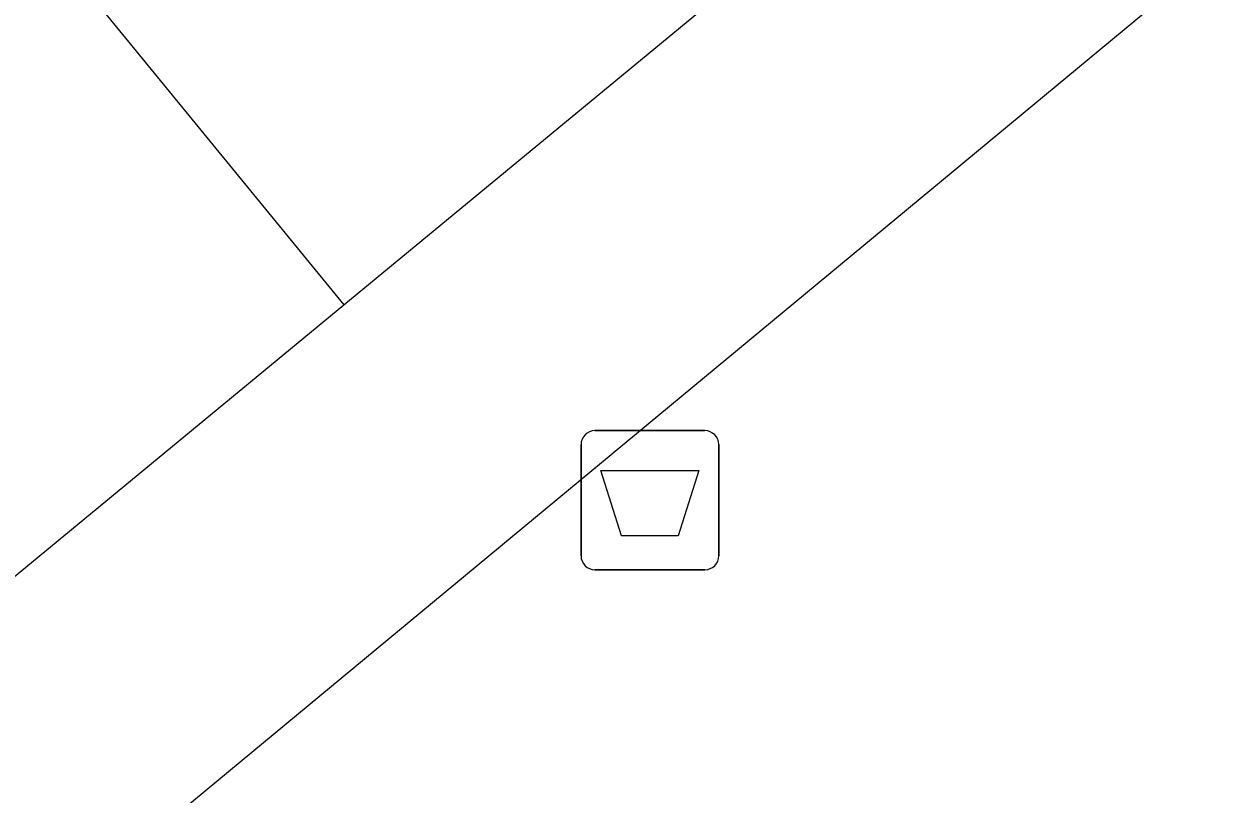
# Model space of a CAD drawing. Extents: x 161087 to 161922, y 382574 to 383873.
# Drawn here: x 161323.38 to 161331.93, y 383082.13 to 383087.66 of the extents above; entities that cross this region are included whole.
import ezdxf

# ---------------------------------------------------------------- set-up
doc = ezdxf.new("R2010")
doc.units = 0
for name, color, linetype in [('IMGEO_Afvalbak', 7, 'Continuous'), ('IMGEO_Pand', 7, 'Continuous'), ('IMGEO_Voetgangersgebied_open', 7, 'Continuous')]:
    doc.layers.add(name, color=color, linetype=linetype)

msp = doc.modelspace()

# ---------------------------------------------------------------- linework, layer by layer
at = {"layer": 'IMGEO_Afvalbak'}
for p, q in [((161327.4851, 383084.7385), (161328.2749, 383084.7385)), ((161328.2749, 383084.7385), (161327.4851, 383084.7385)), ((161327.3851, 383083.8395), (161327.3851, 383084.6385)), ((161327.3851, 383084.6385), (161327.3851, 383083.8395)), ((161328.3749, 383084.6385), (161328.3749, 383083.8395)), ((161328.3749, 383083.8395), (161328.3749, 383084.6385)), ((161328.2749, 383083.7395), (161327.4851, 383083.7395)), ((161327.4851, 383083.7395), (161328.2749, 383083.7395))]:
    msp.add_line(p, q, dxfattribs=at)
msp.add_lwpolyline([(161327.5278, 383084.4534), (161328.2322, 383084.4534), (161328.0834, 383083.9825), (161327.6766, 383083.9825), (161327.5278, 383084.4534)], dxfattribs=at)
for centre, start, end in [((161327.4851, 383084.6385), 90, 180), ((161327.4851, 383084.6385), 90, 180), ((161328.2749, 383084.6385), 0, 90), ((161328.2749, 383084.6385), 360, 90), ((161327.4851, 383083.8395), 180, 270), ((161327.4851, 383083.8395), 180, 270), ((161328.2749, 383083.8395), 270, 0), ((161328.2749, 383083.8395), 270, 0)]:
    msp.add_arc(centre, 0.1, start, end, dxfattribs=at)
at = {"layer": 'IMGEO_Pand'}
for points in [[(161315.131, 383103.273), (161318.705, 383098.955), (161316.388, 383096.985), (161325.68, 383085.643)], [(161325.68, 383085.643), (161336.573, 383094.624)], [(161314.528, 383076.448), (161325.68, 383085.643)]]:
    msp.add_lwpolyline(points, dxfattribs=at)
at = {"layer": 'IMGEO_Voetgangersgebied_open'}
msp.add_lwpolyline([(161315.817, 383074.812), (161349.672, 383102.844), (161342.668, 383111.323)], dxfattribs=at)

doc.saveas('drawing.dxf')
